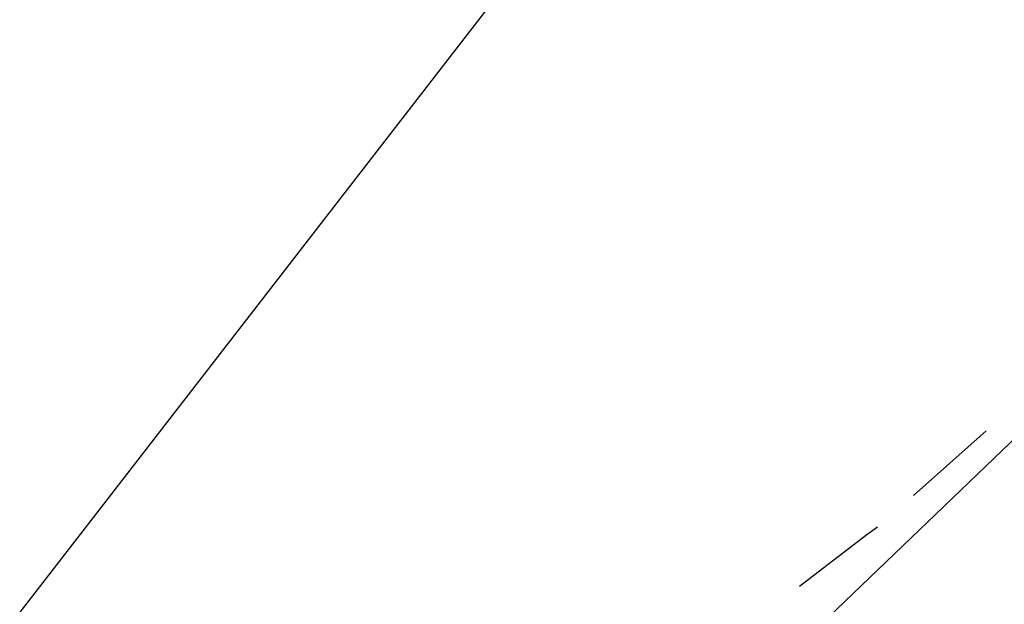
# Model space of a CAD drawing. Header units: feet. Extents: x -79 to 198, y -22 to 181.
# Tile 533 of 656: x 127.57 to 132.64, y 94.87 to 97.88. Entities that reach past the tile are written whole.
import ezdxf

# ---------------------------------------------------------------- set-up
doc = ezdxf.new("R2010")
doc.units = ezdxf.units.FT
doc.layers.add('A-LINEA', color=7, linetype='CONTINUOUS')

msp = doc.modelspace()

# ---------------------------------------------------------------- linework, layer by layer
at = {"layer": 'A-LINEA'}
for p, q in [((124.6928, 91.1125), (138.3191, 108.6919)), ((124.6928, 91.1125), (138.3191, 108.6919)), ((134.0533, 97.0311), (131.7333, 94.8044)), ((134.0533, 97.0311), (131.7333, 94.8044)), ((132.1733, 95.4311), (132.5467, 95.7644)), ((132.1733, 95.4311), (132.5467, 95.7644))]:
    msp.add_line(p, q, dxfattribs=at)
msp.add_lwpolyline([(131.5867, 94.9644), (131.9333, 95.2311), (131.9867, 95.2711)], dxfattribs=at)
msp.add_lwpolyline([(131.5867, 94.9644), (131.9333, 95.2311), (131.9867, 95.2711)], dxfattribs=at)

doc.saveas('drawing.dxf')
